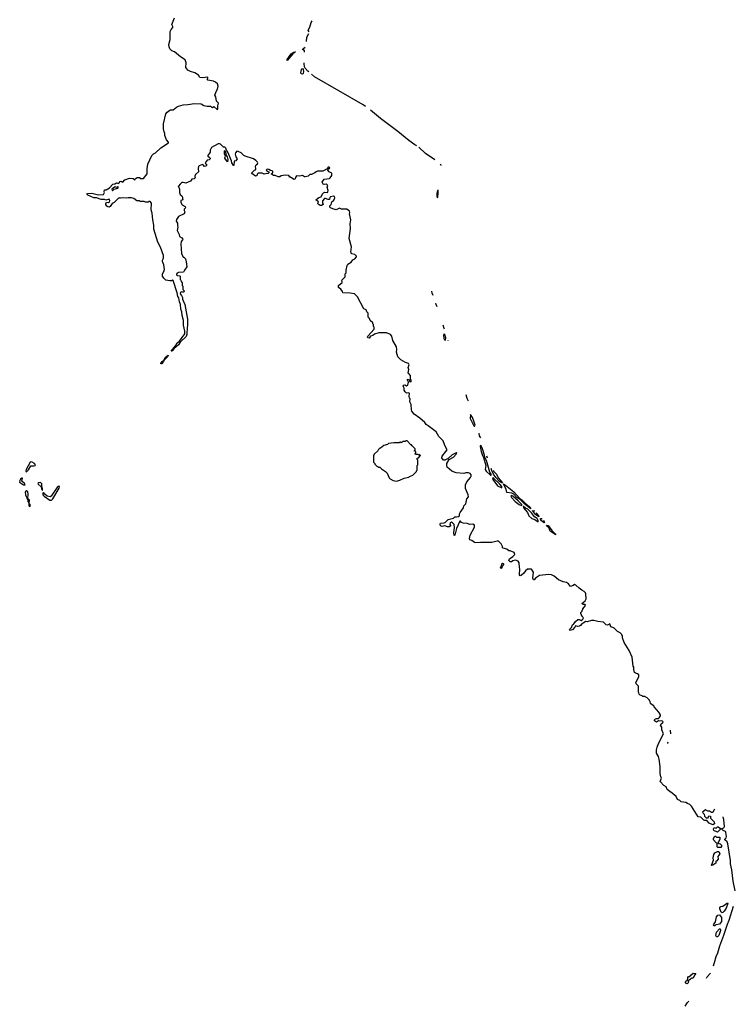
# Model space of a CAD drawing. Extents: x 2348354 to 2479840, y 460476 to 613653.
# Tile 281 of 305: x 2459144 to 2469954, y 551313 to 566175. Entities that reach past the tile are written whole.
import ezdxf

# ---------------------------------------------------------------- set-up
doc = ezdxf.new("R2010")
doc.units = 0

msp = doc.modelspace()

# ---------------------------------------------------------------- linework, layer by layer
at = {"layer": '0CON05XD'}
for points in [[(2464122, 562875), (2464139, 563025), (2464134, 563095), (2464147, 563155), (2464128, 563245), (2464132, 563265), (2464128, 563285), (2464085, 563313), (2464007, 563317), (2463975, 563330), (2463925, 563307), (2463875, 563318), (2463840, 563335), (2463830, 563345), (2463830, 563365), (2463848, 563385), (2463858, 563425), (2463889, 563451), (2463903, 563485), (2463898, 563505), (2463885, 563512), (2463837, 563503), (2463828, 563492), (2463825, 563462), (2463805, 563462), (2463765, 563478), (2463750, 563475), (2463718, 563442), (2463718, 563408), (2463730, 563395), (2463730, 563385), (2463705, 563372), (2463683, 563373), (2463652, 563392), (2463650, 563405), (2463660, 563425), (2463620, 563455), (2463665, 563490), (2463698, 563502), (2463718, 563545), (2463735, 563562), (2463755, 563570), (2463793, 563567), (2463800, 563575), (2463802, 563595), (2463788, 563645), (2463797, 563665), (2463791, 563681), (2463775, 563692), (2463745, 563690), (2463730, 563695), (2463712, 563725), (2463743, 563767), (2463825, 563780), (2463835, 563787), (2463860, 563825), (2463858, 563858), (2463821, 563881), (2463800, 563905), (2463802, 563918), (2463812, 563928), (2463825, 563930), (2463828, 563938), (2463817, 563947), (2463803, 563947), (2463788, 563922), (2463725, 563890), (2463645, 563888), (2463625, 563880), (2463605, 563862), (2463552, 563838), (2463525, 563838), (2463500, 563815), (2463455, 563802), (2463445, 563802), (2463415, 563822), (2463375, 563812), (2463325, 563820), (2463310, 563795), (2463308, 563775), (2463285, 563763), (2463235, 563800), (2463225, 563800), (2463212, 563822), (2463155, 563828), (2463095, 563820), (2463075, 563802), (2463050, 563805), (2463005, 563823), (2462980, 563825), (2462950, 563845), (2462952, 563858), (2462965, 563860), (2462970, 563875), (2462970, 563885), (2462960, 563895), (2462935, 563900), (2462906, 563916), (2462885, 563918), (2462870, 563905), (2462892, 563882), (2462908, 563878), (2462910, 563865), (2462897, 563853), (2462855, 563850), (2462835, 563842), (2462805, 563860), (2462745, 563858), (2462730, 563845), (2462725, 563820), (2462705, 563812), (2462652, 563852), (2462650, 563865), (2462690, 563905), (2462705, 563910), (2462712, 563925), (2462707, 563965), (2462715, 563982), (2462735, 564000), (2462740, 564015), (2462736, 564026), (2462712, 564052), (2462675, 564074), (2462550, 564115), (2462530, 564125), (2462490, 564165), (2462447, 564187), (2462425, 564190), (2462403, 564167), (2462400, 564145), (2462410, 564105), (2462430, 564075), (2462410, 564045), (2462382, 564038), (2462380, 563975), (2462375, 563972), (2462347, 564015), (2462343, 564045), (2462287, 564175), (2462268, 564205), (2462260, 564235), (2462245, 564252), (2462225, 564252), (2462180, 564295), (2462165, 564303), (2462145, 564302), (2462040, 564245), (2462023, 564207), (2462020, 564175), (2461988, 564125), (2461988, 564115), (2462009, 564099), (2462020, 564085), (2462020, 564075), (2462005, 564060), (2461974, 564056), (2461948, 564015), (2461950, 564005), (2461964, 563994), (2461966, 563974), (2461955, 563962), (2461935, 563959), (2461917, 563987), (2461905, 563988), (2461855, 563968), (2461845, 563958), (2461838, 563935), (2461838, 563915), (2461848, 563895), (2461845, 563880), (2461802, 563838), (2461790, 563815), (2461790, 563805), (2461800, 563795), (2461778, 563772), (2461745, 563770), (2461725, 563738), (2461655, 563710), (2461615, 563720), (2461595, 563716), (2461567, 563695), (2461542, 563665), (2461540, 563655), (2461550, 563645), (2461558, 563615), (2461558, 563565), (2461570, 563535), (2461592, 563515), (2461602, 563495), (2461602, 563472), (2461610, 563465), (2461605, 563450), (2461580, 563445), (2461578, 563415), (2461601, 563381), (2461642, 563355), (2461648, 563335), (2461630, 563315), (2461630, 563295), (2461640, 563275), (2461630, 563245), (2461544, 563206), (2461515, 563160), (2461510, 563135), (2461526, 563106), (2461526, 563066), (2461533, 563045), (2461522, 562995), (2461552, 562935), (2461558, 562905), (2461595, 562882), (2461608, 562865), (2461605, 562850), (2461582, 562825), (2461578, 562785), (2461588, 562645), (2461615, 562590), (2461625, 562590), (2461650, 562565), (2461658, 562522), (2461667, 562443), (2461633, 562397), (2461618, 562362), (2461545, 562358), (2461525, 562350), (2461512, 562335), (2461513, 562325), (2461525, 562312), (2461565, 562310), (2461570, 562305), (2461570, 562255), (2461580, 562245), (2461583, 562223), (2461600, 562205), (2461600, 562165), (2461610, 562155), (2461610, 562105), (2461628, 562085), (2461627, 562073), (2461617, 562063), (2461605, 562060), (2461585, 562070), (2461575, 562058), (2461571, 562035), (2461591, 562011), (2461602, 561982), (2461602, 561955), (2461638, 561875), (2461678, 561655), (2461680, 561555), (2461672, 561535), (2461671, 561425), (2461658, 561392), (2461570, 561310), (2461543, 561267), (2461472, 561208), (2461455, 561181), (2461445, 561173), (2461433, 561173), (2461500, 561250), (2461525, 561296), (2461559, 561321), (2461637, 561435), (2461639, 561475), (2461621, 561565), (2461618, 561635), (2461600, 561710), (2461594, 561766), (2461578, 561808), (2461574, 561875), (2461558, 561915), (2461548, 561975), (2461532, 561995), (2461525, 562052), (2461465, 562240), (2461455, 562248), (2461437, 562233), (2461415, 562232), (2461350, 562245), (2461320, 562275), (2461303, 562303), (2461303, 562337), (2461322, 562375), (2461330, 562405), (2461322, 562475), (2461302, 562525), (2461302, 562545), (2461318, 562575), (2461318, 562615), (2461272, 562742), (2461232, 562815), (2461170, 563015), (2461173, 563075), (2461157, 563155), (2461148, 563255), (2461133, 563307), (2461137, 563407), (2461115, 563430), (2461095, 563430), (2461085, 563422), (2461045, 563422), (2461025, 563430), (2460965, 563430), (2460955, 563440), (2460915, 563440), (2460867, 563477), (2460835, 563488), (2460785, 563488), (2460755, 563480), (2460705, 563488), (2460665, 563482), (2460655, 563488), (2460645, 563482), (2460635, 563480), (2460570, 563415), (2460541, 563399), (2460512, 563355), (2460494, 563346), (2460475, 563351), (2460462, 563362), (2460446, 563385), (2460446, 563395), (2460455, 563420), (2460485, 563417), (2460500, 563425), (2460506, 563445), (2460498, 563468), (2460445, 563450), (2460425, 563463), (2460375, 563462), (2460305, 563485), (2460265, 563484), (2460175, 563525), (2460162, 563535), (2460161, 563545), (2460176, 563554), (2460235, 563556), (2460335, 563531), (2460412, 563538), (2460428, 563565), (2460422, 563575), (2460424, 563606), (2460452, 563608), (2460500, 563635), (2460550, 563695), (2460582, 563698), (2460605, 563712), (2460636, 563704), (2460649, 563711), (2460662, 563735), (2460675, 563740), (2460705, 563722), (2460735, 563760), (2460805, 563782), (2460859, 563779), (2460885, 563760), (2460890, 563775), (2460918, 563792), (2460952, 563792), (2460975, 563780), (2461015, 563780), (2461072, 563848), (2461068, 563925), (2461078, 563995), (2461143, 564127), (2461165, 564150), (2461196, 564164), (2461275, 564242), (2461390, 564315), (2461390, 564325), (2461364, 564364), (2461339, 564425), (2461338, 564458), (2461327, 564485), (2461319, 564529), (2461316, 564605), (2461354, 564755), (2461372, 564778), (2461412, 564809), (2461425, 564814), (2461465, 564814), (2461515, 564856), (2461545, 564871), (2461615, 564890), (2461686, 564894), (2461785, 564912), (2461885, 564903), (2461925, 564882), (2461975, 564870), (2462025, 564868), (2462055, 564850), (2462075, 564867), (2462125, 564820), (2462140, 564825), (2462137, 564875), (2462146, 564915), (2462118, 564948), (2462105, 565010), (2462090, 565035), (2462110, 565090), (2462134, 565126), (2462141, 565171), (2462130, 565205), (2462101, 565231), (2462073, 565247), (2461985, 565260), (2461978, 565275), (2461988, 565295), (2461985, 565307), (2461905, 565298), (2461868, 565305), (2461845, 565337), (2461790, 565375), (2461725, 565392), (2461685, 565414), (2461652, 565455), (2461659, 565525), (2461645, 565571), (2461575, 565616), (2461485, 565692), (2461443, 565703), (2461411, 565735), (2461401, 565765), (2461398, 565802), (2461416, 565874), (2461419, 565995), (2461432, 566025), (2461456, 566055), (2461456, 566074), (2461444, 566105), (2461482, 566205)], [(2463518, 565990), (2463501, 566015), (2463528, 566062), (2463546, 566135), (2463561, 566158)], [(2463478, 565845), (2463476, 565845), (2463480, 565910), (2463512, 565969)], [(2463185, 565559), (2463185, 565575), (2463245, 565661), (2463284, 565685), (2463309, 565689), (2463269, 565661), (2463185, 565559)], [(2463446, 565683), (2463448, 565705), (2463435, 565720), (2463412, 565725), (2463456, 565762)], [(2463510, 565389), (2463499, 565399), (2463458, 565445), (2463449, 565465), (2463443, 565515), (2463442, 565522)], [(2463415, 565353), (2463398, 565358), (2463390, 565375), (2463399, 565425), (2463405, 565436), (2463415, 565439), (2463426, 565426), (2463429, 565395), (2463427, 565363), (2463415, 565353)], [(2464370, 564867), (2464335, 564889), (2463598, 565315), (2463553, 565353)], [(2465141, 564273), (2465115, 564285), (2465025, 564351), (2464858, 564488), (2464595, 564685), (2464446, 564808)], [(2462285, 564030), (2462242, 564085), (2462252, 564115), (2462238, 564145), (2462240, 564195), (2462245, 564200), (2462260, 564155), (2462260, 564135), (2462279, 564105), (2462287, 564063), (2462285, 564030)], [(2465416, 564058), (2465276, 564155), (2465172, 564249)], [(2465511, 563973), (2465509, 563979), (2465495, 563995)], [(2460545, 563592), (2460573, 563617), (2460625, 563632), (2460637, 563647), (2460625, 563650), (2460605, 563640), (2460585, 563652), (2460575, 563648), (2460538, 563615), (2460545, 563592)], [(2465455, 563488), (2465465, 563540), (2465465, 563600), (2465455, 563598), (2465444, 563555), (2465446, 563515), (2465455, 563488)], [(2469644, 554258), (2469630, 554245), (2469615, 554210), (2469595, 554210), (2469565, 554228), (2469538, 554228), (2469505, 554250), (2469460, 554215), (2469462, 554202), (2469482, 554182), (2469490, 554155), (2469515, 554130), (2469545, 554130), (2469555, 554160), (2469580, 554155), (2469580, 554125), (2469637, 554067), (2469640, 554035), (2469615, 554022), (2469560, 554045), (2469525, 554090), (2469495, 554088), (2469480, 554095), (2469435, 554140), (2469392, 554145), (2469292, 554305), (2469265, 554328), (2469232, 554342), (2469207, 554357), (2469135, 554370), (2469115, 554392), (2469082, 554405), (2469059, 554449), (2469002, 554502), (2468964, 554524), (2468926, 554556), (2468908, 554595), (2468874, 554614), (2468820, 554675), (2468840, 554725), (2468828, 554745), (2468821, 554795), (2468819, 554905), (2468804, 555015), (2468794, 555055), (2468764, 555105), (2468762, 555152), (2468772, 555195), (2468795, 555252), (2468868, 555395), (2468843, 555455), (2468844, 555495), (2468826, 555526), (2468833, 555547), (2468859, 555565), (2468864, 555575), (2468856, 555585), (2468835, 555592), (2468815, 555586), (2468795, 555592), (2468765, 555572), (2468732, 555592), (2468732, 555608), (2468748, 555622), (2468765, 555629), (2468793, 555627), (2468802, 555635), (2468822, 555668), (2468822, 555685), (2468800, 555725), (2468730, 555805), (2468730, 555815), (2468715, 555830), (2468705, 555830), (2468672, 555852), (2468670, 555885), (2468660, 555895), (2468660, 555905), (2468625, 555940), (2468592, 555952), (2468585, 555960), (2468555, 555960), (2468545, 555970), (2468515, 555980), (2468500, 555995), (2468497, 556017), (2468490, 556025), (2468490, 556115), (2468455, 556150), (2468450, 556165), (2468497, 556263), (2468497, 556287), (2468475, 556302), (2468445, 556310), (2468433, 556323), (2468422, 556365), (2468422, 556402), (2468410, 556415), (2468398, 556555), (2468352, 556655), (2468276, 556776), (2468248, 556845), (2468250, 556875), (2468240, 556885), (2468240, 556895), (2468215, 556920), (2468175, 556942), (2468120, 556995), (2468075, 557010), (2468058, 557058), (2468025, 557038), (2468005, 557043), (2467965, 557081), (2467875, 557090), (2467815, 557109), (2467781, 557109), (2467715, 557088), (2467695, 557092), (2467656, 557064), (2467635, 557057), (2467618, 557032), (2467598, 557022), (2467575, 557018), (2467540, 557025), (2467530, 557005), (2467495, 556967), (2467455, 556958), (2467448, 556965), (2467453, 556975), (2467480, 557000), (2467495, 557042), (2467515, 557058), (2467538, 557092), (2467575, 557120), (2467595, 557120), (2467625, 557107), (2467652, 557125), (2467660, 557145), (2467650, 557155), (2467648, 557168), (2467630, 557185), (2467630, 557195), (2467620, 557205), (2467620, 557225), (2467640, 557245), (2467640, 557265), (2467650, 557275), (2467650, 557285), (2467690, 557335), (2467687, 557347), (2467655, 557349), (2467638, 557365), (2467687, 557405), (2467702, 557435), (2467697, 557507), (2467690, 557525), (2467673, 557543), (2467635, 557562), (2467594, 557594), (2467545, 557642), (2467525, 557652), (2467505, 557633), (2467465, 557620), (2467435, 557662), (2467405, 557678), (2467355, 557688), (2467285, 557722), (2467220, 557775), (2467176, 557796), (2467135, 557799), (2466995, 557788), (2466938, 557745), (2466918, 557722), (2466905, 557720), (2466898, 557745), (2466908, 557835), (2466875, 557880), (2466815, 557880), (2466785, 557858), (2466760, 557820), (2466720, 557785), (2466703, 557783), (2466692, 557795), (2466700, 557885), (2466692, 557905), (2466688, 557975), (2466673, 558003), (2466635, 558016), (2466595, 558006), (2466575, 557993), (2466555, 557993), (2466541, 558001), (2466533, 558013), (2466541, 558039), (2466595, 558073), (2466622, 558105), (2466612, 558135), (2466555, 558158), (2466535, 558158), (2466505, 558182), (2466445, 558198), (2466438, 558205), (2466437, 558225), (2466418, 558265), (2466375, 558302), (2466355, 558303), (2466275, 558282), (2466242, 558282), (2466105, 558286), (2466035, 558279), (2466014, 558284), (2465975, 558314), (2465946, 558326), (2465941, 558345), (2465949, 558395), (2466016, 558515), (2466013, 558545), (2465989, 558559), (2465945, 558556), (2465905, 558571), (2465845, 558574), (2465818, 558588), (2465805, 558606), (2465795, 558606), (2465743, 558497), (2465715, 558395), (2465705, 558391), (2465700, 558435), (2465713, 558505), (2465708, 558558), (2465681, 558581), (2465665, 558590), (2465645, 558582), (2465640, 558555), (2465658, 558535), (2465630, 558520), (2465605, 558519), (2465565, 558537), (2465525, 558524), (2465499, 558535), (2465497, 558563), (2465503, 558577), (2465557, 558583), (2465575, 558592), (2465615, 558633), (2465695, 558652), (2465718, 558672), (2465745, 558669), (2465773, 558675), (2465786, 558685), (2465787, 558715), (2465800, 558735), (2465848, 558805), (2465853, 558835), (2465884, 558866), (2465900, 558945), (2465922, 558975), (2465921, 559005), (2465880, 559100), (2465877, 559155), (2465899, 559201), (2465956, 559265), (2465964, 559285), (2465964, 559305), (2465947, 559327), (2465925, 559337), (2465886, 559334), (2465855, 559323), (2465738, 559335), (2465673, 559363), (2465603, 559423), (2465596, 559445), (2465596, 559475), (2465633, 559537), (2465697, 559573), (2465739, 559615), (2465748, 559635), (2465745, 559640), (2465735, 559638), (2465675, 559605), (2465617, 559553), (2465565, 559528), (2465545, 559529), (2465523, 559563), (2465525, 559585), (2465582, 559655), (2465600, 559685), (2465575, 559728), (2465563, 559763), (2465541, 559821), (2465475, 559883), (2465437, 559955), (2465315, 560047), (2465284, 560064), (2465263, 560093), (2465190, 560160), (2465105, 560220), (2465070, 560265), (2465062, 560285), (2465060, 560365), (2465039, 560409), (2465043, 560453), (2465033, 560465), (2465028, 560495), (2465032, 560532), (2465022, 560542), (2464985, 560540), (2464965, 560560), (2464950, 560585), (2464950, 560615), (2464938, 560645), (2464945, 560658), (2464964, 560666), (2464985, 560650), (2465005, 560660), (2465020, 560705), (2465000, 560735), (2465002, 560748), (2465028, 560738), (2465032, 560712), (2465055, 560710), (2465060, 560715), (2465058, 560735), (2465048, 560748), (2465048, 560805), (2465012, 560845), (2465022, 560895), (2465012, 560925), (2465028, 560965), (2465015, 560988), (2464972, 561002), (2464900, 561040), (2464856, 561085), (2464834, 561155), (2464843, 561195), (2464836, 561235), (2464780, 561335), (2464766, 561396), (2464745, 561423), (2464685, 561451), (2464567, 561447), (2464505, 561427), (2464481, 561409), (2464443, 561397), (2464421, 561369), (2464405, 561372), (2464400, 561385), (2464405, 561400), (2464500, 561505), (2464500, 561535), (2464490, 561545), (2464490, 561575), (2464480, 561585), (2464478, 561598), (2464440, 561635), (2464430, 561665), (2464410, 561685), (2464407, 561747), (2464390, 561765), (2464378, 561795), (2464343, 561813), (2464245, 561990), (2464200, 562035), (2464135, 562048), (2464025, 562050), (2464020, 562075), (2463996, 562106), (2463962, 562135), (2463960, 562165), (2464015, 562210), (2464018, 562225), (2464010, 562245), (2464060, 562295), (2464063, 562337), (2464078, 562355), (2464078, 562395), (2464090, 562465), (2464103, 562485), (2464151, 562515), (2464175, 562550), (2464206, 562564), (2464232, 562595), (2464232, 562605), (2464205, 562631), (2464163, 562643), (2464150, 562655), (2464147, 562665), (2464156, 562745), (2464122, 562875)], [(2465391, 562010), (2465377, 562045), (2465368, 562079)], [(2465448, 561840), (2465433, 561875), (2465429, 561897)], [(2465560, 561505), (2465555, 561514), (2465539, 561566)], [(2465575, 561336), (2465579, 561375), (2465565, 561421), (2465554, 561436), (2465545, 561415), (2465551, 561365), (2465561, 561341), (2465575, 561336)], [(2465616, 561335), (2465615, 561338)], [(2461275, 560980), (2461275, 560987), (2461295, 561016), (2461322, 561038), (2461341, 561075), (2461385, 561110), (2461375, 561088), (2461335, 561048), (2461330, 561050), (2461316, 561015), (2461285, 560983), (2461275, 560980)], [(2465925, 560415), (2465903, 560455), (2465891, 560515)], [(2466015, 560035), (2466022, 560055), (2466005, 560114), (2465985, 560169), (2465955, 560217), (2465950, 560155), (2466002, 560045), (2466015, 560035)], [(2466109, 559864), (2466092, 559895), (2466086, 559936)], [(2464835, 559212), (2464887, 559223), (2464953, 559257), (2465025, 559270), (2465035, 559280), (2465085, 559300), (2465140, 559355), (2465140, 559365), (2465150, 559375), (2465150, 559445), (2465160, 559455), (2465160, 559525), (2465150, 559535), (2465150, 559555), (2465168, 559562), (2465200, 559595), (2465185, 559610), (2465175, 559600), (2465165, 559610), (2465122, 559612), (2465120, 559625), (2465130, 559635), (2465130, 559655), (2465110, 559665), (2465110, 559675), (2465120, 559685), (2465118, 559698), (2465072, 559742), (2465065, 559760), (2465055, 559760), (2464995, 559820), (2464975, 559820), (2464965, 559810), (2464935, 559810), (2464905, 559790), (2464898, 559798), (2464885, 559800), (2464875, 559790), (2464795, 559790), (2464715, 559780), (2464698, 559762), (2464643, 559747), (2464595, 559710), (2464585, 559710), (2464565, 559690), (2464555, 559670), (2464500, 559615), (2464488, 559592), (2464490, 559495), (2464510, 559475), (2464510, 559465), (2464522, 559452), (2464542, 559432), (2464555, 559430), (2464565, 559420), (2464585, 559420), (2464610, 559395), (2464670, 559355), (2464695, 559330), (2464725, 559260), (2464740, 559245), (2464785, 559218), (2464835, 559212)], [(2466265, 559300), (2466265, 559315), (2466248, 559348), (2466195, 559523), (2466170, 559565), (2466166, 559604), (2466135, 559699), (2466115, 559741), (2466105, 559750), (2466101, 559735), (2466115, 559655), (2466134, 559595), (2466150, 559565), (2466186, 559445), (2466176, 559385), (2466192, 559362), (2466255, 559301), (2466265, 559300)], [(2466212, 559557), (2466205, 559574), (2466202, 559588)], [(2459245, 559353), (2459278, 559382), (2459315, 559439), (2459325, 559443), (2459365, 559439), (2459380, 559445), (2459382, 559455), (2459370, 559475), (2459335, 559497), (2459315, 559500), (2459305, 559494), (2459242, 559385), (2459236, 559365), (2459237, 559357), (2459245, 559353)], [(2466301, 559369), (2466302, 559362), (2466314, 559344), (2466346, 559316), (2466371, 559261), (2466435, 559183), (2466425, 559184), (2466393, 559205), (2466335, 559266), (2466301, 559315), (2466275, 559373), (2466266, 559402)], [(2466425, 559108), (2466425, 559129), (2466395, 559165), (2466305, 559252), (2466295, 559259), (2466286, 559255), (2466293, 559233), (2466361, 559141), (2466425, 559108)], [(2459225, 559154), (2459216, 559175), (2459178, 559208), (2459187, 559257), (2459175, 559256), (2459155, 559239), (2459145, 559219), (2459144, 559195), (2459204, 559155), (2459225, 559154)], [(2459485, 559072), (2459490, 559075), (2459491, 559095), (2459477, 559127), (2459478, 559168), (2459459, 559189), (2459433, 559186), (2459421, 559175), (2459424, 559165), (2459470, 559125), (2459472, 559095), (2459485, 559072)], [(2459625, 558923), (2459647, 558945), (2459743, 559105), (2459748, 559125), (2459743, 559133), (2459734, 559136), (2459716, 559125), (2459621, 558985), (2459605, 558971), (2459562, 558982), (2459523, 559013), (2459505, 559040), (2459495, 559028), (2459496, 559005), (2459515, 558984), (2459598, 558925), (2459625, 558923)], [(2466865, 558790), (2466781, 558855), (2466702, 558932), (2466655, 558965), (2466611, 559011), (2466577, 559027), (2466505, 559039), (2466494, 559085), (2466453, 559167), (2466485, 559149), (2466607, 559047), (2466692, 558952), (2466735, 558925), (2466778, 558878), (2466842, 558825), (2466865, 558790)], [(2459295, 558828), (2459305, 558830), (2459308, 558845), (2459290, 558875), (2459292, 558922), (2459270, 558945), (2459272, 559015), (2459267, 559047), (2459245, 559062), (2459235, 559060), (2459229, 559045), (2459234, 559005), (2459270, 558925), (2459268, 558905), (2459282, 558882), (2459285, 558840), (2459295, 558828)], [(2466725, 558844), (2466730, 558845), (2466729, 558855), (2466723, 558865), (2466675, 558915), (2466594, 558985), (2466575, 558991), (2466563, 558985), (2466571, 558965), (2466631, 558901), (2466691, 558855), (2466725, 558844)], [(2466975, 558594), (2466977, 558615), (2466960, 558645), (2466921, 558671), (2466875, 558730), (2466818, 558785), (2466783, 558803), (2466755, 558828), (2466747, 558825), (2466754, 558805), (2466816, 558735), (2466834, 558684), (2466878, 558648), (2466925, 558631), (2466975, 558594)], [(2466946, 558738), (2466952, 558722), (2466982, 558685), (2466985, 558673), (2466935, 558705), (2466893, 558767), (2466924, 558761)], [(2467056, 558621), (2467069, 558595), (2467070, 558585), (2467065, 558583), (2467025, 558612), (2467012, 558635), (2467012, 558648), (2467035, 558644)], [(2467245, 558402), (2467234, 558405), (2467233, 558414), (2467220, 558415), (2467157, 558455), (2467140, 558500), (2467115, 558524), (2467103, 558547), (2467125, 558538), (2467183, 558463), (2467233, 558414), (2467245, 558402)], [(2466415, 557892), (2466404, 557905), (2466423, 557927), (2466425, 557962), (2466435, 557970), (2466448, 557968), (2466460, 557955), (2466430, 557925), (2466428, 557905), (2466415, 557892)], [(2468968, 555451), (2468975, 555398)], [(2468933, 555268), (2468929, 555255), (2468932, 555251)], [(2469954, 553025), (2469953, 553028), (2469924, 553174), (2469902, 553345), (2469880, 553435), (2469879, 553485), (2469842, 553735), (2469829, 553765), (2469796, 553795), (2469796, 553805), (2469815, 553827), (2469821, 553845), (2469813, 553905), (2469805, 553922), (2469768, 553938), (2469748, 553955), (2469748, 553965), (2469781, 553979), (2469791, 553995), (2469780, 554105), (2469778, 554116), (2469771, 554145)], [(2469685, 553912), (2469630, 553935), (2469622, 553955), (2469635, 553980), (2469665, 553972), (2469685, 553990), (2469695, 553990), (2469730, 553965), (2469730, 553955), (2469685, 553912)], [(2469735, 553680), (2469692, 553682), (2469682, 553692), (2469680, 553745), (2469665, 553750), (2469622, 553795), (2469622, 553815), (2469645, 553850), (2469655, 553850), (2469668, 553838), (2469718, 553838), (2469718, 553805), (2469698, 553762), (2469690, 553755), (2469702, 553742), (2469725, 553738), (2469743, 553715), (2469746, 553694), (2469735, 553680)], [(2469595, 553410), (2469590, 553415), (2469600, 553425), (2469622, 553488), (2469618, 553525), (2469628, 553572), (2469645, 553598), (2469685, 553620), (2469705, 553620), (2469718, 553585), (2469692, 553545), (2469697, 553503), (2469675, 553480), (2469660, 553475), (2469660, 553445), (2469615, 553412), (2469595, 553410)], [(2469626, 551896), (2469636, 551930), (2469639, 551943), (2469664, 552035), (2469690, 552090), (2469720, 552195), (2469781, 552355), (2469835, 552525), (2469861, 552585), (2469929, 552794)], [(2469755, 552696), (2469740, 552705), (2469719, 552755), (2469719, 552781), (2469735, 552790), (2469765, 552793), (2469837, 552847), (2469841, 552835), (2469816, 552765), (2469785, 552718), (2469765, 552699), (2469755, 552696)], [(2469645, 552498), (2469635, 552498), (2469624, 552515), (2469655, 552560), (2469668, 552632), (2469692, 552658), (2469715, 552662), (2469746, 552625), (2469744, 552565), (2469715, 552524), (2469658, 552512), (2469645, 552498)], [(2469672, 552332), (2469661, 552351), (2469668, 552402), (2469715, 552452), (2469725, 552452), (2469731, 552425), (2469706, 552354), (2469685, 552332), (2469672, 552332)], [(2469225, 551623), (2469212, 551625), (2469203, 551635), (2469203, 551645), (2469215, 551668), (2469230, 551675), (2469235, 551720), (2469248, 551732), (2469268, 551732), (2469282, 551755), (2469315, 551782), (2469358, 551778), (2469336, 551754), (2469315, 551710), (2469293, 551707), (2469279, 551691), (2469242, 551668), (2469247, 551655), (2469240, 551635), (2469225, 551623)], [(2469517, 551706), (2469530, 551730), (2469575, 551777), (2469577, 551781)], [(2469197, 551286), (2469230, 551340), (2469254, 551360)]]:
    msp.add_lwpolyline(points, dxfattribs=at)

doc.saveas('drawing.dxf')
